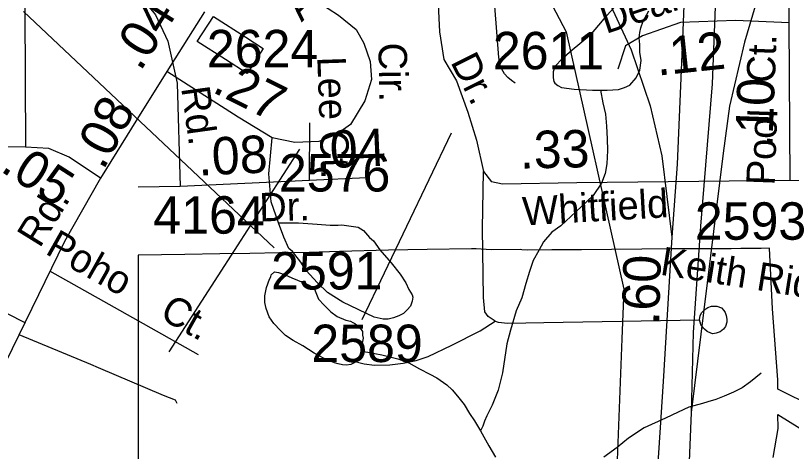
# Model space of a CAD drawing. Extents: x 2169602 to 2449496, y 721995 to 810662.
# Drawn here: x 2381705 to 2384295, y 807063 to 808519 of the extents above; entities that cross this region are included whole.
import ezdxf

# ---------------------------------------------------------------- set-up
doc = ezdxf.new("R2010")
doc.units = 0
doc.layers.add('Default', color=7, linetype='Continuous')

msp = doc.modelspace()

# ---------------------------------------------------------------- linework, layer by layer
at = {"layer": 'Default'}
for p, q in [((2381731.5, 808532), (2382568.1, 807743.4)), ((2382686.7, 807967.9), (2382687.4, 808160.2)), ((2383159.5, 808126.1), (2382861.1, 807502.7)), ((2382653.3, 808072.8), (2382216.4, 807396.1)), ((2382114, 807718.1), (2382114, 806398.8)), ((2382114, 807718.1), (2382114, 806398.8)), ((2382035.2, 807543.6), (2381820, 807665.1)), ((2382315.8, 807385.3), (2382035.2, 807543.6)), ((2381716.2, 807453.6), (2381955.5, 807354.5))]:
    msp.add_line(p, q, dxfattribs=at)
for points in [[(2384435.3, 809586.3), (2384389.3, 809335), (2384359.1, 809150.2), (2384296.1, 808919.7), (2384209.8, 808671.1), (2384138.7, 808429.5), (2384087.9, 808216.3), (2384067.6, 808059), (2383959.9, 807193.7)], [(2384053.9, 809555.7), (2384060.5, 809128), (2384051.6, 808834.8), (2384030.5, 808291), (2383991.6, 807815.1), (2383967.4, 807460.5), (2383959.9, 807193.7), (2383953.2, 807003.5), (2383961.8, 806880), (2383974.1, 806778.8), (2384001.5, 806651.6), (2384021.9, 806521.5), (2384050.4, 806403.3)], [(2383947.5, 809547.1), (2383944.5, 809322.8), (2383957.2, 809084.2), (2383931.5, 808440.9), (2383913.7, 808022.1), (2383896.4, 807778.6), (2383866.8, 807297.2), (2383844.6, 806956.6), (2383877.9, 806786.2), (2383887.8, 806704.8), (2383915.5, 806606.3), (2383962, 806404.8)], [(2383372.4, 808293), (2383360.6, 808301.3), (2383348.8, 808311.5), (2383337.1, 808323.8), (2383333.3, 808331.8), (2383323.6, 808348), (2383318.2, 808378.1), (2383291.3, 808722.7), (2383290.1, 808760.7), (2383294.5, 808782.6), (2383299, 808808.5), (2383315.7, 808842.2), (2383332.5, 808883.8), (2383453.8, 809057.4), (2383531.7, 809159.8), (2383609.3, 809246.2), (2383651.7, 809271.3), (2383680.1, 809290.7), (2383764.2, 809307), (2383846.4, 809325.3), (2383860.7, 809343), (2383873.1, 809362.8), (2383880.1, 809414.6), (2383882.3, 809501.1)], [(2383356, 809508.9), (2383375.9, 809380.4), (2383392.7, 809262.8), (2383433.4, 809155.5), (2383449.4, 809085.4), (2383476.4, 808999.4), (2383543.4, 808829.2), (2383671.3, 808598.2), (2383759.8, 808404.1), (2383823.7, 808217.3), (2383863, 808050.2), (2383896.4, 807778.6)], [(2381685.2, 809424), (2381873.7, 809388.8), (2381943.7, 809389.9), (2381943.2, 809382.6), (2382146.2, 809352.3), (2382290.4, 809349.4), (2382342.9, 809356.7), (2382517.7, 809401.9), (2382552.9, 809406.2), (2382780.7, 809423.2), (2382964.9, 809448.8), (2382977.2, 809449.8), (2383081.2, 809457.7), (2383123.7, 809460.9), (2383187.9, 809428.3), (2383203.2, 809269.4), (2383254.4, 809272.6), (2383263.7, 809273.2), (2383273.4, 809164.9), (2383415.2, 808708.8), (2383543.2, 808463.7), (2383735.2, 807605.3), (2383728.9, 807438.9), (2383713.7, 807034.5)], [(2381685.2, 809424), (2381873.7, 809388.8), (2381943.7, 809389.9), (2381943.2, 809382.6), (2382146.2, 809352.3), (2382290.4, 809349.4), (2382342.9, 809356.7), (2382517.7, 809401.9), (2382552.9, 809406.2), (2382780.7, 809423.2), (2382964.9, 809448.8), (2382977.2, 809449.8), (2383081.2, 809457.7), (2383123.7, 809460.9), (2383187.9, 809428.3), (2383203.2, 809269.4), (2383254.4, 809272.6), (2383263.7, 809273.2), (2383273.4, 809164.9), (2383415.2, 808708.8), (2383543.2, 808463.7), (2383735.2, 807605.3), (2383728.9, 807438.9), (2383713.7, 807034.5)], [(2381734.9, 808768.9), (2381738.6, 808078.8)], [(2382459.5, 808716.5), (2382576.7, 808654.8), (2382782.9, 808519.7), (2382842, 808471.5), (2382868.1, 808426.5), (2382889.1, 808364.7), (2382893.3, 808305), (2382871.3, 808233.8), (2382823.7, 808155.3), (2382776.6, 808121.8), (2382718, 808097.7), (2382637.4, 808094.5), (2382562.1, 808110.2), (2382448, 808179.4), (2382210, 808332.2)], [(2383107.9, 808716.8), (2383120.5, 808464.4), (2383135.1, 808372.3), (2383177, 808301.1), (2383214.6, 808196.4), (2383243.9, 808102.1), (2383267, 807997.4), (2383294.2, 807962.9)], [(2384287.7, 808494.8), (2384288.2, 808685.4)], [(2382114, 808591.8), (2382171.9, 808521), (2382213.8, 808433), (2382244.6, 808292.7), (2382254.6, 807948.2)], [(2383712.6, 808555.6), (2383668.7, 808507.4), (2383620.8, 808451.4), (2383563.3, 808402.9), (2383527, 808370.7), (2383509.6, 808352.6), (2383503.3, 808340.6), (2383499.6, 808330.6), (2383499.4, 808322.5), (2383499.6, 808310.7), (2383501.8, 808298.6), (2383505.5, 808292.8), (2383515.8, 808284.8), (2383527.5, 808278.9), (2383569.9, 808272.9), (2383631.6, 808269.2), (2383657.7, 808269.4)], [(2382336.1, 808531.2), (2382210, 808332.2)], [(2382498.7, 808356.5), (2382478.4, 808325.6), (2382406.2, 808372.1), (2382311.7, 808432.4), (2382365.7, 808515.8), (2382473.9, 808446.5), (2382531.9, 808408.6), (2382498.7, 808356.5)], [(2382498.7, 808356.5), (2382478.4, 808325.6), (2382406.2, 808372.1), (2382311.7, 808432.4), (2382365.7, 808515.8), (2382473.9, 808446.5), (2382531.9, 808408.6), (2382498.7, 808356.5)], [(2383657.7, 808269.4), (2383679.8, 808269.7), (2383718, 808271.6), (2383737.6, 808277.9), (2383755.5, 808285.8), (2383777.4, 808310.1), (2383789.3, 808335.8), (2383793, 808368.2), (2383789.3, 808395.9), (2383789.3, 808421.8), (2383787.1, 808443.7), (2383788.7, 808461.7), (2383792.8, 808478.1), (2383800.6, 808500.1), (2383818.6, 808533.8)], [(2384287.7, 808494.8), (2384108.2, 808502.1), (2383925.1, 808495.9), (2383797.5, 808450.8), (2383741, 808417.3), (2383715.9, 808339.8)], [(2384290.8, 807968.1), (2384287.7, 808494.8)], [(2382210, 808332.2), (2382112.7, 808175.2), (2381988.7, 807976.2)], [(2383657.7, 808269.4), (2383665.9, 808227.6), (2383674.1, 808189.4), (2383678, 808149.5), (2383680.4, 808107.3), (2383680.6, 808067.6), (2383678.8, 808023.6), (2383673, 807991.6), (2383660.7, 807959.4), (2383633.5, 807917.3), (2383575.4, 807863.2), (2383525.8, 807816.8), (2383495.7, 807794.9), (2383467.8, 807762.6), (2383452.2, 807734.6), (2383432.5, 807700.7), (2383420.4, 807664.3), (2383408.7, 807624.3), (2383394.8, 807576.6), (2383376.7, 807532.2), (2383357.3, 807468.2), (2383345.6, 807422.1), (2383330.2, 807326.3), (2383316.3, 807268), (2383296.4, 807218.2), (2383278.5, 807182), (2383270.7, 807164.1), (2383264.8, 807148), (2383257, 807131.7)], [(2382583.4, 807826.8), (2382558.2, 807896.9), (2382551, 807989.9), (2382562.1, 808110.2)], [(2381738.6, 808078.8), (2381275, 808080.9)], [(2381988.7, 807976.2), (2381884, 808045.3), (2381816, 808074.6), (2381738.6, 808078.8)], [(2383306.4, 807498.2), (2383283.3, 807513.7), (2383271.7, 807529.6), (2383266.7, 807577.5), (2383263.6, 807807.3), (2383267, 807997.4)], [(2381988.7, 807976.2), (2381868.8, 807764.7), (2381583.2, 807182.5), (2381299.6, 806606.6), (2381090.3, 806194), (2380977.8, 805995)], [(2382686.7, 807967.9), (2382254.6, 807948.2)], [(2382876.1, 807976.5), (2382686.7, 807967.9)], [(2384290.8, 807968.1), (2383579.3, 807959.7), (2383330.8, 807955.5), (2383294.2, 807962.9)], [(2384754.4, 807966), (2384290.8, 807968.1)], [(2382254.6, 807948.2), (2382114, 807945.8)], [(2382617.1, 807740.9), (2382600.6, 807779.2), (2382583.4, 807826.8)], [(2382583.4, 807826.8), (2382649.4, 807826.2), (2382711.6, 807821.6), (2382755.6, 807818.7), (2382781.8, 807819.1), (2382793.8, 807819.5), (2382848.5, 807812.4), (2382867.1, 807801), (2382887.1, 807778.1), (2382900, 807766.6)], [(2382900, 807766.6), (2382921.6, 807736.3), (2382958.6, 807692.9), (2382989.4, 807655.7), (2383008.2, 807626.1), (2383018.5, 807604.3), (2383028.9, 807586.5), (2383031.1, 807578.6), (2383029.5, 807564.5), (2383023.7, 807548.4), (2383012.1, 807536.2), (2383000.3, 807523.9), (2382984.6, 807515.6), (2382966.7, 807509.1), (2382948.6, 807504.7), (2382932.6, 807504.4), (2382902.5, 807511.7), (2382797.3, 807561.4), (2382746.7, 807594.4), (2382712.6, 807626.4), (2382675.5, 807667.9), (2382656.9, 807695.1), (2382629.7, 807730.9), (2382617.1, 807740.9)], [(2384454.2, 807170.8), (2384290.2, 807251.5), (2384249.7, 807271.4), (2384249.5, 807302.6), (2384232, 807539.9), (2384221.5, 807741.5), (2384193.7, 807741.1), (2384126.5, 807740.4), (2384093.7, 807740.2), (2384013.7, 807739.6), (2383992.7, 807739.6), (2383895, 807739.6), (2383795.5, 807738.9), (2383695, 807737.9), (2383594.5, 807736.9), (2383495.5, 807735.9), (2383413, 807734.9), (2383395.2, 807736.6), (2383390.2, 807737.1), (2383293.2, 807736.6), (2383242.7, 807740.2), (2383227.7, 807739.5), (2383079, 807737.3), (2382949.7, 807734.9), (2382786.2, 807731.3), (2382685.7, 807727.9), (2382586, 807726.3), (2382487.2, 807724.3), (2382387, 807723.3), (2382270.2, 807720.3), (2382114, 807718.1)], [(2384454.2, 807170.8), (2384290.2, 807251.5), (2384249.7, 807271.4), (2384249.5, 807302.6), (2384232, 807539.9), (2384221.5, 807741.5), (2384193.7, 807741.1), (2384126.5, 807740.4), (2384093.7, 807740.2), (2384013.7, 807739.6), (2383992.7, 807739.6), (2383895, 807739.6), (2383795.5, 807738.9), (2383695, 807737.9), (2383594.5, 807736.9), (2383495.5, 807735.9), (2383413, 807734.9), (2383395.2, 807736.6), (2383390.2, 807737.1), (2383293.2, 807736.6), (2383242.7, 807740.2), (2383227.7, 807739.5), (2383079, 807737.3), (2382949.7, 807734.9), (2382786.2, 807731.3), (2382685.7, 807727.9), (2382586, 807726.3), (2382487.2, 807724.3), (2382387, 807723.3), (2382270.2, 807720.3), (2382114, 807718.1)], [(2382857.6, 807398.2), (2382851.8, 807376), (2382846.3, 807367.9), (2382838.1, 807360.2), (2382823.9, 807353.8), (2382810, 807351.9), (2382796, 807352), (2382782.1, 807355.7), (2382770, 807359.5), (2382754, 807365.6), (2382735.8, 807373.6), (2382701.7, 807391.4), (2382663.8, 807415.4), (2382631.8, 807433.2), (2382606, 807450.9), (2382589.3, 807466.8), (2382567.4, 807490.8), (2382551.2, 807512.7), (2382541.4, 807540.6), (2382537.5, 807560.6), (2382536.9, 807582.6), (2382542.8, 807610.9), (2382553.1, 807638.6), (2382556.9, 807646.5), (2382558.8, 807652.7), (2382569, 807662.9), (2382582.6, 807660.9), (2382604.7, 807653.1), (2382626.9, 807642.8), (2382665, 807627.3), (2382687.2, 807617.1), (2382695.2, 807611.4), (2382702.9, 807605.4), (2382716.9, 807571.6), (2382735.3, 807551.4), (2382757.1, 807529.8), (2382779.2, 807513.9), (2382807.3, 807502), (2382823.3, 807497.9), (2382831.5, 807493.8), (2382837.7, 807490.1), (2382851.8, 807478.2), (2382859.4, 807470.1), (2382863.5, 807464.2), (2382863.7, 807452), (2382865.3, 807442), (2382863.7, 807430.1), (2382857.6, 807398.2)], [(2381300.4, 807638.9), (2381340.2, 807641.1), (2381366.8, 807636.7), (2381506.4, 807614.5), (2381615, 807554.7), (2381736.1, 807494.1)], [(2383988.8, 807503.1), (2383990.5, 807517.1), (2383996.3, 807527.1), (2384006.2, 807536.9), (2384016, 807543.7), (2384027.8, 807547.9), (2384038.4, 807548.3), (2384046.4, 807548.1), (2384061.8, 807542.6), (2384070, 807533.6), (2384074.3, 807526.9), (2384077.7, 807517.5), (2384079.5, 807505.4), (2384079, 807495), (2384075.4, 807480.9), (2384068.8, 807471.7), (2384057.6, 807462.5), (2384050.6, 807460), (2384043.8, 807458.2), (2384032.6, 807456.4), (2384025.8, 807457.9), (2384013.5, 807463.6), (2384005.5, 807471.3), (2384001.4, 807475.2), (2383993.1, 807487.2), (2383988.8, 807503.1)], [(2383306.4, 807498.2), (2383316.5, 807494.4), (2383348.5, 807491.2), (2383468.5, 807493.7), (2383988.8, 807503.1)], [(2382808.9, 807371.4), (2382825.3, 807367.1), (2382869, 807356.2), (2382902.9, 807351.5), (2382954.8, 807352.4), (2382998.8, 807357.5), (2383042.9, 807366.6), (2383083, 807379.8), (2383161.7, 807418.2), (2383256.4, 807466.3), (2383306.4, 807498.2)], [(2382857.6, 807398.2), (2382881.5, 807394.2), (2382927.5, 807386.4), (2382981.6, 807372.5), (2383018.1, 807358.9), (2383053.8, 807338.9), (2383087.8, 807321.2), (2383111.8, 807309.4), (2383144.4, 807285.4), (2383162.1, 807269.4), (2383180.1, 807247.6), (2383202.2, 807219.5), (2383220.7, 807189.5), (2383236.7, 807166), (2383257, 807131.7)], [(2381955.5, 807354.5), (2381980.7, 807344.1), (2382197.8, 807250.9), (2382237.7, 807235.4), (2382243.7, 807224)], [(2384194, 807324.1), (2384176.4, 807309.7), (2384158.3, 807295.8), (2384130.2, 807275.7), (2384102.3, 807261.7), (2384070.4, 807247.5), (2384042.3, 807237.1), (2384016.2, 807229.3), (2383998.2, 807223.1), (2383952.9, 807210.9), (2383916.6, 807194.9), (2383874.5, 807174.5), (2383803, 807142.3), (2383751.3, 807107.9), (2383713.2, 807076), (2383669.1, 807043.7)], [(2384234.7, 807043.6), (2384250.5, 807140.1), (2384250.2, 807186.3), (2384461.5, 807055.1)], [(2384234.7, 807043.6), (2384250.5, 807140.1), (2384250.2, 807186.3), (2384461.5, 807055.1)], [(2383257, 807131.7), (2383285.3, 807082), (2383307.4, 807044.2)]]:
    msp.add_lwpolyline(points, dxfattribs=at)

# ---------------------------------------------------------------- texts
for s, height, rotation, p in [('Allen', 95, 46.4273, (2382660.1, 808495)), ('Dean', 95, 18.4441, (2383676.1, 808456.7)), ('.04', 125, 57.586, (2382121.6, 808329.3)), ('.12', 125, 6.0118, (2383848.3, 808317.8)), ('Ct.', 95, 87.9561, (2384240, 808292.5)), ('Cir.', 95, 271.0237, (2382916.2, 808427.4)), ('Dr.', 95, 296.5532, (2383155.7, 808364.3)), ('Lee Ct.', 95, 271.9296, (2382712.3, 808380.6)), ('.27', 125, 333.4232, (2382357.6, 808265.1)), ('.10', 125, 87.9561, (2384231.6, 808075.5)), ('Rd.', 95, 277.8974, (2382257.9, 808276.8)), ('.08', 125, 61.9447, (2381998.1, 807999.3)), ('Pool', 95, 87.9561, (2384239.2, 807950.5)), ('.04', 125, 2.6046, (2382710.4, 808007)), ('.33', 125, 1.2474, (2383389.8, 808007.4)), ('.08', 125, 2.6135, (2382316.6, 807984.3)), ('.05', 125, 327.2513, (2381650.6, 808001.3)), ('Whitfield', 95, 3.304, (2383400, 807817.5)), ('Rd.', 95, 58.1898, (2381785.8, 807739.5)), ('Dr.', 95, 1.1819, (2382519.5, 807831.3)), ('Poho    Ct.', 95, 330.5665, (2381800.8, 807725)), ('Keith Ridge Ct.', 95, 350.9758, (2383854.1, 807653.8)), ('.60', 125, 88.4294, (2383853.4, 807485.6))]:
    msp.add_text(s, height=height, rotation=rotation, dxfattribs=at).set_placement(p)
for s, p in [('2624', (2382343.7, 808345.7)), ('2611', (2383298.4, 808339.1)), ('2576', (2382584.4, 807931.1)), ('4164', (2382165.1, 807790.4)), ('2593', (2383972.6, 807770.1)), ('2591', (2382558.1, 807604.1)), ('2589', (2382692.5, 807361.7))]:
    msp.add_text(s, height=125, dxfattribs=at).set_placement(p)

doc.saveas('drawing.dxf')
